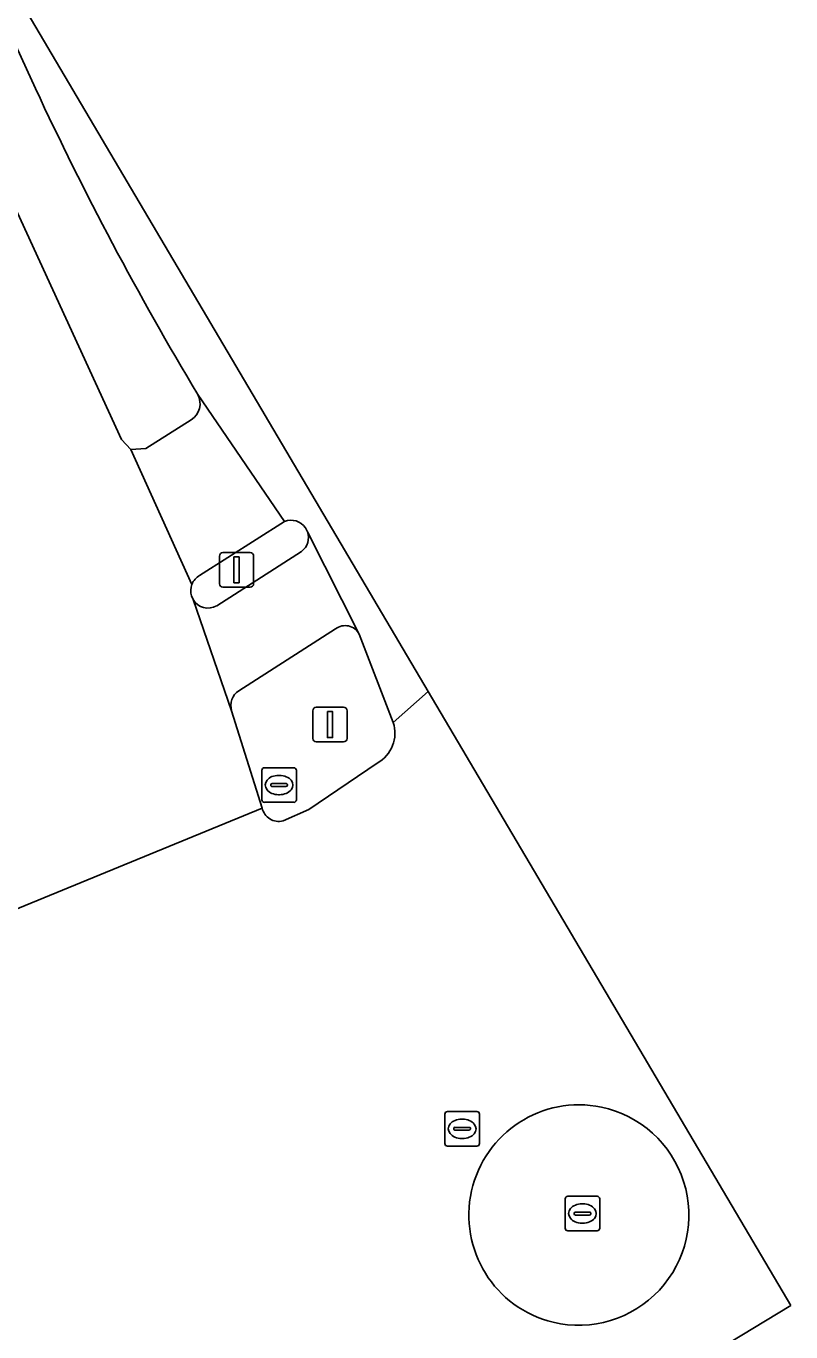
# Model space of a CAD drawing. Extents: x 161838 to 162344, y 381620 to 382160.
# Drawn here: x 162322.12 to 162344.26, y 381677.36 to 381715.15 of the extents above; entities that cross this region are included whole.
import ezdxf

# ---------------------------------------------------------------- set-up
doc = ezdxf.new("R2010")
doc.units = 0
for name, color, linetype in [('IMGEO_Fietspad_open', 7, 'Continuous'), ('IMGEO_Kolk', 7, 'Continuous'), ('IMGEO_Lichtmast', 7, 'Continuous'), ('IMGEO_Rijbaan_lokaal_gesloten', 7, 'Continuous'), ('IMGEO_Rijbaan_regionaal_gesloten', 7, 'Continuous'), ('IMGEO_Rioolput', 7, 'Continuous'), ('IMGEO_Verkeerseiland_gesloten', 7, 'Continuous'), ('IMGEO_Verkeerseiland_open', 7, 'Continuous'), ('IMGEO_Verkeersregelinstallatiepaal', 7, 'Continuous'), ('IMGEO_Voetpad_open', 7, 'Continuous')]:
    doc.layers.add(name, color=color, linetype=linetype)

msp = doc.modelspace()

# ---------------------------------------------------------------- linework, layer by layer
at = {"layer": 'IMGEO_Fietspad_open'}
for points in [[(162331.762, 381697.555), (162330.266, 381700.511)], [(162330.094, 381699.944), (162327.637, 381698.373)], [(162326.956, 381698.551), (162328.07, 381695.334)], [(162328.281, 381695.914), (162331.08, 381697.707)]]:
    msp.add_lwpolyline(points, dxfattribs=at)
for centre, radius, start, end in [((162329.789, 381700.346), 0.505, 307.2082, 19.0414), ((162327.386, 381698.806), 0.5, 210.6573, 300.0462), ((162331.356, 381697.339), 0.46, 27.9914, 126.8798), ((162328.553, 381695.487), 0.506, 122.4694, 197.5485)]:
    msp.add_arc(centre, radius, start, end, dxfattribs=at)
at = {"layer": 'IMGEO_Kolk'}
for p, q in [((162337.726, 381680.356), (162337.726, 381681.208)), ((162337.801, 381681.282), (162338.653, 381681.282)), ((162338.727, 381681.208), (162338.727, 381680.356)), ((162337.985, 381680.776), (162337.985, 381680.788)), ((162338.028, 381680.825), (162338.426, 381680.825)), ((162338.214, 381681.062), (162338.239, 381681.062)), ((162338.469, 381680.788), (162338.469, 381680.776)), ((162338.423, 381680.739), (162338.025, 381680.739)), ((162338.237, 381680.502), (162338.212, 381680.502)), ((162338.653, 381680.282), (162337.801, 381680.282))]:
    msp.add_line(p, q, dxfattribs=at)
for points in [[(162337.726, 381680.356), (162337.726, 381681.208)], [(162337.801, 381681.282), (162338.653, 381681.282)], [(162338.727, 381681.208), (162338.727, 381680.356)], [(162338.653, 381680.282), (162337.801, 381680.282)]]:
    msp.add_lwpolyline(points, dxfattribs=at)
for centre, radius, start, end in [((162337.803, 381681.206), 0.0765, 91.552, 178.448), ((162337.803, 381681.206), 0.0765, 91.552, 178.448), ((162338.651, 381681.206), 0.0765, 1.552, 88.448), ((162338.651, 381681.206), 0.0765, 1.552, 88.448), ((162338.025, 381680.785), 0.0403, 85.8775, 175.7526), ((162338.43, 381680.787), 0.0386, 1.7309, 96.639), ((162338.022, 381680.775), 0.0366, 178.938, 274.7102), ((162338.426, 381680.782), 0.043, 264.8664, 352.4533), ((162337.803, 381680.358), 0.0765, 181.552, 268.448), ((162337.803, 381680.358), 0.0765, 181.552, 268.448), ((162338.651, 381680.358), 0.0765, 271.552, 358.448), ((162338.651, 381680.358), 0.0765, 271.552, 358.448)]:
    msp.add_arc(centre, radius, start, end, dxfattribs=at)
for centre, major_axis, ratio, start_param, end_param in [((162338.213, 381680.782), (-0.387, 0.002), 0.722429, 4.712389, 7.853982), ((162338.238, 381680.782), (-0.39, 0.002), 0.717154, 1.570796, 4.712389)]:
    msp.add_ellipse(centre, major_axis=major_axis, ratio=ratio, start_param=start_param, end_param=end_param, dxfattribs=at)
at = {"layer": 'IMGEO_Lichtmast'}
for p, q in [((162330.421, 381694.535), (162330.421, 381695.335)), ((162330.421, 381695.335), (162330.421, 381694.535)), ((162330.521, 381695.435), (162331.311, 381695.435)), ((162331.311, 381695.435), (162330.521, 381695.435)), ((162331.411, 381695.335), (162331.411, 381694.535)), ((162331.411, 381694.535), (162331.411, 381695.335)), ((162331.311, 381694.435), (162330.521, 381694.435)), ((162330.521, 381694.435), (162331.311, 381694.435))]:
    msp.add_line(p, q, dxfattribs=at)
msp.add_lwpolyline([(162330.841, 381695.31), (162330.991, 381695.31), (162330.991, 381694.56), (162330.841, 381694.56), (162330.841, 381695.31)], dxfattribs=at)
for centre, start, end in [((162330.521, 381695.335), 90, 180), ((162330.521, 381695.335), 90, 180), ((162331.311, 381695.335), 0, 90), ((162331.311, 381695.335), 360, 90), ((162330.521, 381694.535), 180, 270), ((162330.521, 381694.535), 180, 270), ((162331.311, 381694.535), 270, 0), ((162331.311, 381694.535), 270, 0)]:
    msp.add_arc(centre, 0.1, start, end, dxfattribs=at)
at = {"layer": 'IMGEO_Rijbaan_lokaal_gesloten'}
for points in [[(162326.921, 381698.993), (162325.155, 381702.899), (162324.878, 381703.181), (162301.871, 381753.308)], [(162333.756, 381695.892), (162318.739, 381721.3), (162322.39, 381713.347)], [(162327.09, 381704.49), (162329.599, 381700.811)], [(162330.205, 381700.631), (162330.266, 381700.511), (162331.762, 381697.555), (162332.75, 381694.997), (162333.756, 381695.892)], [(162321.55, 381689.478), (162328.954, 381692.519), (162328.07, 381695.334), (162326.956, 381698.551), (162326.909, 381698.657)]]:
    msp.add_lwpolyline(points, dxfattribs=at)
for centre, radius, start, end in [((162408.369, 381753.297), 94.807, 204.92162, 210.98403), ((162329.789, 381700.34), 0.508, 34.9383, 111.9757), ((162327.387, 381698.808), 0.501, 158.3678, 197.5414)]:
    msp.add_arc(centre, radius, start, end, dxfattribs=at)
at = {"layer": 'IMGEO_Rijbaan_regionaal_gesloten'}
for points in [[(162344.261, 381678.119), (162333.756, 381695.892), (162332.75, 381694.997)], [(162332.287, 381693.819), (162330.307, 381692.48), (162329.558, 381692.144)], [(162328.954, 381692.519), (162321.55, 381689.478)], [(162324.503, 381671.348), (162323.04, 381670.696), (162320.03, 381669.333), (162319.878, 381669.265), (162315.282, 381667.203), (162317.06, 381664.492), (162318.167, 381662.803), (162320.58, 381663.794), (162344.261, 381678.119)]]:
    msp.add_lwpolyline(points, dxfattribs=at)
for centre, radius, start, end in [((162331.795, 381694.692), 1.003, 299.4036, 17.6828), ((162329.44, 381692.628), 0.498, 192.6436, 283.6873), ((162338.129, 381680.737), 3.192, 78.3521, 256.3624), ((162338.114, 381680.74), 3.192, 256.6365, 78.0781)]:
    msp.add_arc(centre, radius, start, end, dxfattribs=at)
at = {"layer": 'IMGEO_Rioolput'}
for p, q in [((162329.018, 381693.684), (162329.87, 381693.684)), ((162328.943, 381692.758), (162328.943, 381693.61)), ((162329.431, 381693.464), (162329.456, 381693.464)), ((162329.944, 381693.61), (162329.944, 381692.758)), ((162329.202, 381693.178), (162329.202, 381693.19)), ((162329.64, 381693.141), (162329.242, 381693.141)), ((162329.245, 381693.227), (162329.643, 381693.227)), ((162329.454, 381692.904), (162329.429, 381692.904)), ((162329.686, 381693.19), (162329.686, 381693.178)), ((162329.87, 381692.684), (162329.018, 381692.684)), ((162334.243, 381682.808), (162334.243, 381683.66)), ((162334.318, 381683.734), (162335.17, 381683.734)), ((162334.731, 381683.514), (162334.756, 381683.514)), ((162335.244, 381683.66), (162335.244, 381682.808)), ((162334.502, 381683.228), (162334.502, 381683.24)), ((162334.94, 381683.191), (162334.542, 381683.191)), ((162334.545, 381683.277), (162334.943, 381683.277)), ((162334.986, 381683.24), (162334.986, 381683.228)), ((162335.17, 381682.734), (162334.318, 381682.734)), ((162334.754, 381682.954), (162334.729, 381682.954))]:
    msp.add_line(p, q, dxfattribs=at)
for points in [[(162329.018, 381693.684), (162329.87, 381693.684)], [(162328.943, 381692.758), (162328.943, 381693.61)], [(162329.944, 381693.61), (162329.944, 381692.758)], [(162329.87, 381692.684), (162329.018, 381692.684)], [(162334.243, 381682.808), (162334.243, 381683.66)], [(162334.318, 381683.734), (162335.17, 381683.734)], [(162335.244, 381683.66), (162335.244, 381682.808)], [(162335.17, 381682.734), (162334.318, 381682.734)]]:
    msp.add_lwpolyline(points, dxfattribs=at)
for centre, radius, start, end in [((162329.02, 381693.608), 0.0765, 91.552, 178.448), ((162329.02, 381693.608), 0.0765, 91.552, 178.448), ((162329.868, 381693.608), 0.0765, 1.552, 88.448), ((162329.868, 381693.608), 0.0765, 1.552, 88.448), ((162329.242, 381693.187), 0.0403, 85.8775, 175.7526), ((162329.239, 381693.177), 0.0366, 178.938, 274.7102), ((162329.643, 381693.184), 0.043, 264.8664, 352.4533), ((162329.647, 381693.189), 0.0386, 1.7309, 96.639), ((162329.02, 381692.76), 0.0765, 181.552, 268.448), ((162329.02, 381692.76), 0.0765, 181.552, 268.448), ((162329.868, 381692.76), 0.0765, 271.552, 358.448), ((162329.868, 381692.76), 0.0765, 271.552, 358.448), ((162334.32, 381683.658), 0.0765, 91.552, 178.448), ((162334.32, 381683.658), 0.0765, 91.552, 178.448), ((162335.168, 381683.658), 0.0765, 1.552, 88.448), ((162335.168, 381683.658), 0.0765, 1.552, 88.448), ((162334.542, 381683.237), 0.0403, 85.8775, 175.7526), ((162334.539, 381683.227), 0.0366, 178.938, 274.7102), ((162334.943, 381683.234), 0.043, 264.8664, 352.4533), ((162334.947, 381683.239), 0.0386, 1.7309, 96.639), ((162334.32, 381682.81), 0.0765, 181.552, 268.448), ((162334.32, 381682.81), 0.0765, 181.552, 268.448), ((162335.168, 381682.81), 0.0765, 271.552, 358.448), ((162335.168, 381682.81), 0.0765, 271.552, 358.448)]:
    msp.add_arc(centre, radius, start, end, dxfattribs=at)
for centre, major_axis, ratio, start_param, end_param in [((162329.43, 381693.184), (-0.387, 0.002), 0.722429, 4.712389, 7.853982), ((162329.455, 381693.184), (-0.39, 0.002), 0.717154, 1.570796, 4.712389), ((162334.73, 381683.234), (-0.387, 0.002), 0.722429, 4.712389, 7.853982), ((162334.755, 381683.234), (-0.39, 0.002), 0.717154, 1.570796, 4.712389)]:
    msp.add_ellipse(centre, major_axis=major_axis, ratio=ratio, start_param=start_param, end_param=end_param, dxfattribs=at)
at = {"layer": 'IMGEO_Verkeerseiland_gesloten'}
for centre, start, end in [((162338.129, 381680.737), 78.3521, 256.3624), ((162338.114, 381680.74), 256.6365, 78.0781)]:
    msp.add_arc(centre, 3.192, start, end, dxfattribs=at)
at = {"layer": 'IMGEO_Verkeerseiland_open'}
for points in [[(162301.871, 381753.308), (162324.878, 381703.181), (162325.155, 381702.899), (162325.585, 381702.924), (162326.9, 381703.755)], [(162322.39, 381713.347), (162318.739, 381721.3), (162317.493, 381723.408), (162308.281, 381742.749), (162305.075, 381751.053)], [(162329.599, 381700.811), (162327.144, 381699.248)], [(162330.266, 381700.511), (162330.205, 381700.631)], [(162327.637, 381698.373), (162330.094, 381699.944)], [(162326.909, 381698.657), (162326.956, 381698.551)], [(162331.08, 381697.707), (162328.281, 381695.914)], [(162332.75, 381694.997), (162331.762, 381697.555)], [(162328.07, 381695.334), (162328.954, 381692.519)], [(162329.558, 381692.144), (162330.307, 381692.48), (162332.287, 381693.819)]]:
    msp.add_lwpolyline(points, dxfattribs=at)
for centre, radius, start, end in [((162408.369, 381753.297), 94.807, 204.92162, 210.98403), ((162326.598, 381704.225), 0.559, 302.6939, 28.3183), ((162329.789, 381700.34), 0.508, 34.9383, 111.9757), ((162329.789, 381700.346), 0.505, 307.2082, 19.0414), ((162327.387, 381698.808), 0.501, 158.3678, 197.5414), ((162327.384, 381698.813), 0.497, 118.8902, 158.7697), ((162327.386, 381698.806), 0.5, 210.6573, 300.0462), ((162331.356, 381697.339), 0.46, 27.9914, 126.8798), ((162328.553, 381695.487), 0.506, 122.4694, 197.5485), ((162331.795, 381694.692), 1.003, 299.4036, 17.6828), ((162329.44, 381692.628), 0.498, 192.6436, 283.6873)]:
    msp.add_arc(centre, radius, start, end, dxfattribs=at)
at = {"layer": 'IMGEO_Verkeersregelinstallatiepaal'}
for p, q in [((162327.717, 381699.012), (162327.717, 381699.812)), ((162327.717, 381699.812), (162327.717, 381699.012)), ((162327.817, 381699.912), (162328.607, 381699.912)), ((162328.607, 381699.912), (162327.817, 381699.912)), ((162328.707, 381699.812), (162328.707, 381699.012)), ((162328.707, 381699.012), (162328.707, 381699.812)), ((162328.607, 381698.912), (162327.817, 381698.912)), ((162327.817, 381698.912), (162328.607, 381698.912))]:
    msp.add_line(p, q, dxfattribs=at)
msp.add_lwpolyline([(162328.137, 381699.787), (162328.287, 381699.787), (162328.287, 381699.037), (162328.137, 381699.037), (162328.137, 381699.787)], dxfattribs=at)
for centre, start, end in [((162327.817, 381699.812), 90, 180), ((162327.817, 381699.812), 90, 180), ((162328.607, 381699.812), 0, 90), ((162328.607, 381699.812), 360, 90), ((162327.817, 381699.012), 180, 270), ((162327.817, 381699.012), 180, 270), ((162328.607, 381699.012), 270, 0), ((162328.607, 381699.012), 270, 0)]:
    msp.add_arc(centre, 0.1, start, end, dxfattribs=at)
at = {"layer": 'IMGEO_Voetpad_open'}
for points in [[(162327.144, 381699.248), (162329.599, 381700.811), (162327.09, 381704.49)], [(162326.9, 381703.755), (162325.585, 381702.924), (162325.155, 381702.899), (162326.921, 381698.993)]]:
    msp.add_lwpolyline(points, dxfattribs=at)
for centre, radius, start, end in [((162326.598, 381704.225), 0.559, 302.6939, 28.3183), ((162327.384, 381698.813), 0.497, 118.8902, 158.7697)]:
    msp.add_arc(centre, radius, start, end, dxfattribs=at)

doc.saveas('drawing.dxf')
